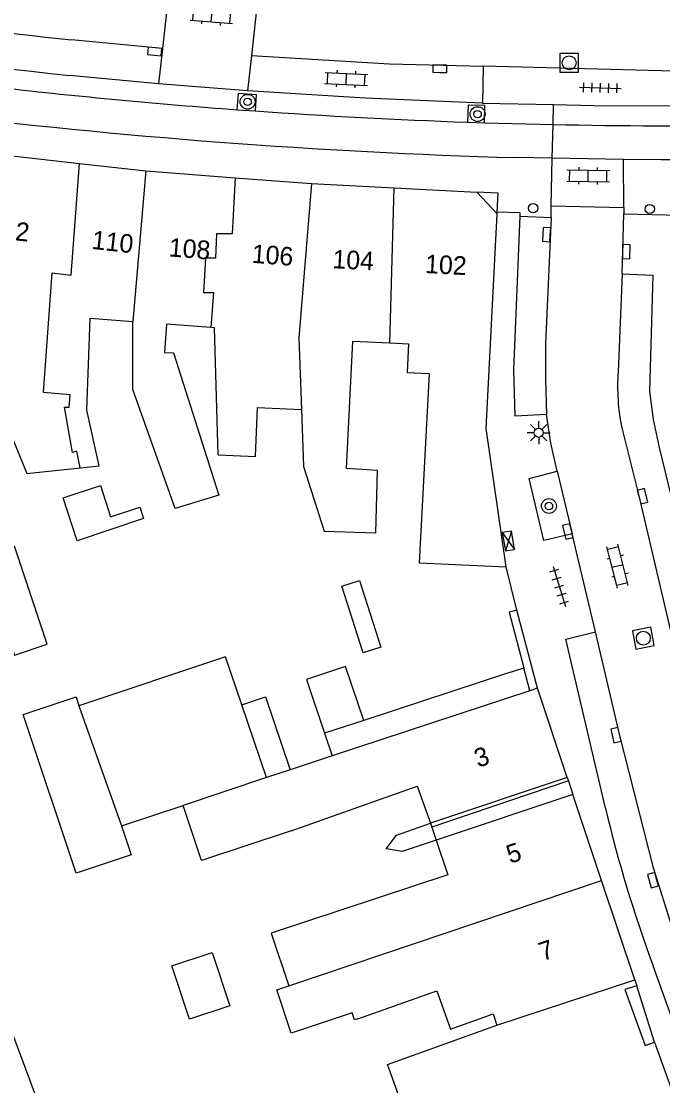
# Model space of a CAD drawing. Extents: x 132998 to 136004, y 396998 to 398512.
# Drawn here: x 134371.4 to 134405.9, y 397582 to 397639.3 of the extents above; entities that cross this region are included whole.
import ezdxf

# ---------------------------------------------------------------- set-up
doc = ezdxf.new("R2010")
doc.units = 0
for name, color, linetype in [('gg-afsc-erfafscheiding', 7, 'Continuous'), ('gg-afsc-muur', 7, 'Continuous'), ('gg-anno-huisnummerreeks BGT', 7, 'Continuous'), ('gg-bbg-gedigitaliseerde bebouwing', 7, 'Continuous'), ('gg-bbg-gedigitaliseerde bebouwing onder overbouw', 7, 'Continuous'), ('gg-bbg-gedigitaliseerde bijgebouw', 7, 'Continuous'), ('gg-bbg-gedigitaliseerde overbouw', 7, 'Continuous'), ('gg-bbg-hoofdgebouw', 7, 'Continuous'), ('gg-bbg-luifel en loopbrug', 7, 'Continuous'), ('gg-bbg-onder overbouw', 7, 'Continuous'), ('gg-bbg-pand overbouw', 7, 'Continuous'), ('gg-bbg-tussenscheiding', 7, 'Continuous'), ('gg-bbg-tussenscheiding niveau 01', 7, 'Continuous'), ('gg-knt-verharding', 7, 'Continuous'), ('gg-knt-verharding nz', 7, 'Continuous'), ('gt-grn-weggrens', 7, 'Continuous'), ('gt-symb-boom', 7, 'Continuous'), ('gt-symb-kast', 7, 'Continuous'), ('gt-symb-klinker verharding', 7, 'Continuous'), ('gt-symb-kolk', 7, 'Continuous'), ('gt-symb-lichtmast', 7, 'Continuous'), ('gt-symb-rioolschacht', 7, 'Continuous'), ('gt-symb-tegel verharding', 7, 'Continuous'), ('gt-symb-verkeersbordpaal', 7, 'Continuous')]:
    doc.layers.add(name, color=color, linetype=linetype)

# ---------------------------------------------------------------- blocks, each defined once
blk = doc.blocks.new('gt0-KOLK')
at = {"layer": 'gt-symb-kolk'}
blk.add_lwpolyline([(0, 0), (0.375, 0), (0.375, 0.4), (-0.375, 0.4), (-0.375, 0), (0, 0)], dxfattribs=at)
blk = doc.blocks.new('gt0-RS')
at = {"layer": 'gt-symb-rioolschacht'}
blk.add_lwpolyline([(-0.5, -0.5), (0.5, -0.5), (0.5, 0.5), (-0.5, 0.5)], close=True, dxfattribs=at)
blk.add_circle((0, 0), 0.375, dxfattribs=at)
blk = doc.blocks.new('gt0-TEG1')
at = {"layer": 'gt-symb-tegel verharding'}
for p, q in [((-1.125, 0), (1.125, 0)), ((-0.9, -0.25), (-0.9, 0.25)), ((-0.45, -0.25), (-0.45, 0.25)), ((0, -0.25), (0, 0.25)), ((0.45, -0.25), (0.45, 0.25)), ((0.9, -0.25), (0.9, 0.25))]:
    blk.add_line(p, q, dxfattribs=at)
blk = doc.blocks.new('gt0-KL1')
at = {"layer": 'gt-symb-klinker verharding'}
for p, q in [((-1.15, 0.3), (1.15, 0.3)), ((-1, -0.3), (-1, 0.3)), ((-0.5, 0.3), (-0.5, 0.45)), ((0, -0.3), (0, 0.3)), ((0.5, 0.3), (0.5, 0.45)), ((1, -0.3), (1, 0.3)), ((-1.15, -0.3), (1.15, -0.3)), ((-0.5, -0.45), (-0.5, -0.3)), ((0.5, -0.45), (0.5, -0.3))]:
    blk.add_line(p, q, dxfattribs=at)
blk = doc.blocks.new('gt0-KAST')
at = {"layer": 'gt-symb-kast'}
for p, q in [((-0.501, -0.249), (0.501, 0.249)), ((-0.501, 0.249), (0.501, -0.249))]:
    blk.add_line(p, q, dxfattribs=at)
blk.add_lwpolyline([(0.501, 0.249), (-0.501, 0.249), (-0.501, -0.249), (0.501, -0.249)], close=True, dxfattribs=at)
blk = doc.blocks.new('gt0-BOOM')
at = {"layer": 'gt-symb-boom'}
for radius in [0.4, 0.2]:
    blk.add_circle((0, 0), radius, dxfattribs=at)
blk = doc.blocks.new('gt0-LMAST')
at = {"layer": 'gt-symb-lichtmast'}
for p, q in [((-0.005, 0.246), (-0.005, 0.621)), ((-0.182, 0.173), (-0.447, 0.438)), ((0.172, 0.173), (0.437, 0.438)), ((-0.255, -0.004), (-0.63, -0.004)), ((-0.182, -0.181), (-0.447, -0.446)), ((-0.005, -0.254), (-0.005, -0.629)), ((0.437, -0.446), (0.172, -0.181)), ((0.245, -0.004), (0.62, -0.004))]:
    blk.add_line(p, q, dxfattribs=at)
blk.add_circle((-0.005, -0.004), 0.25, dxfattribs=at)
blk = doc.blocks.new('gt0-VPAAL')
at = {"layer": 'gt-symb-verkeersbordpaal'}
blk.add_circle((0, 0), 0.25, dxfattribs=at)

msp = doc.modelspace()

# ---------------------------------------------------------------- linework, layer by layer
at = {"layer": 'gg-afsc-erfafscheiding'}
for p, q in [((134398.076, 397607.607), (134397.5, 397609.94)), ((134397.735, 397604.268), (134389.836, 397601.667)), ((134397.735, 397604.268), (134398.454, 397604.491)), ((134387.73, 397600.973), (134388.139, 397599.759))]:
    msp.add_line(p, q, dxfattribs=at)
msp.add_lwpolyline([(134393.73, 397595.216), (134391.905, 397594.607), (134391.036, 397594.753), (134391.594, 397595.483), (134393.421, 397596.13)], dxfattribs=at)
at = {"layer": 'gg-afsc-muur'}
for p, q in [((134399.18, 397603.4), (134398.076, 397607.607)), ((134398.773, 397603.266), (134398.454, 397604.491))]:
    msp.add_line(p, q, dxfattribs=at)
msp.add_lwpolyline([(134398.076, 397607.607), (134397.66, 397607.497), (134398.454, 397604.491)], dxfattribs=at)
at = {"layer": 'gg-bbg-gedigitaliseerde bebouwing'}
for p, q in [((134384.12, 397618.515), (134386.489, 397618.414)), ((134398.773, 397603.266), (134388.139, 397599.759)), ((134399.18, 397603.4), (134398.773, 397603.266)), ((134388.139, 397599.759), (134385.881, 397599.014)), ((134385.881, 397599.014), (134384.6, 397598.591)), ((134389.52, 397585.603), (134393.768, 397587.107))]:
    msp.add_line(p, q, dxfattribs=at)
for points in [[(134367.08, 397632.5), (134366.466, 397627.053), (134368.545, 397620.923), (134369.206, 397620.758), (134369.611, 397620.087), (134371.711, 397614.957), (134374.585, 397615.273)], [(134374.585, 397615.273), (134375.597, 397615.384), (134374.935, 397618.367), (134375.107, 397623.323), (134377.41, 397623.144)], [(134381.61, 397622.819), (134379.225, 397623.003), (134379.108, 397621.487), (134379.595, 397621.453), (134382.037, 397613.799), (134379.684, 397613.072), (134377.42, 397619.487), (134377.41, 397623.144)], [(134381.994, 397615.967), (134381.798, 397622.804), (134381.61, 397622.819)], [(134386.489, 397618.414), (134386.599, 397615.348), (134387.715, 397611.851), (134390.486, 397611.768), (134390.584, 397615.123), (134388.9, 397615.229), (134389.255, 397622.094), (134391.236, 397621.992)], [(134391.236, 397621.992), (134392.253, 397621.939), (134392.173, 397620.405), (134393.349, 397620.344), (134392.821, 397610.155), (134397.5, 397609.94)], [(134381.994, 397615.967), (134384.013, 397615.885), (134384.12, 397618.515)], [(134385.936, 397595.73), (134392.713, 397598.13), (134393.421, 397596.13)], [(134385.936, 397595.73), (134381.115, 397594.121), (134380.122, 397597.096)], [(134393.73, 397595.216), (134394.352, 397593.353), (134384.863, 397590.218), (134385.809, 397587.385)], [(134389.52, 397585.603), (134389.338, 397585.539), (134389.212, 397585.916), (134385.938, 397584.823), (134385.156, 397587.165), (134385.809, 397587.385)], [(134393.768, 397587.107), (134394.497, 397585.049), (134396.793, 397585.862), (134397.004, 397585.266)]]:
    msp.add_lwpolyline(points, dxfattribs=at)
at = {"layer": 'gg-bbg-gedigitaliseerde bebouwing onder overbouw'}
for p, q in [((134400.786, 397598.588), (134393.421, 397596.13)), ((134401.092, 397597.673), (134393.73, 397595.216))]:
    msp.add_line(p, q, dxfattribs=at)
at = {"layer": 'gg-bbg-gedigitaliseerde bijgebouw'}
for p, q in [((134384.6, 397598.591), (134383.277, 397602.512)), ((134389.836, 397601.667), (134387.73, 397600.973)), ((134376.798, 397595.986), (134380.122, 397597.096))]:
    msp.add_line(p, q, dxfattribs=at)
for points in [[(134377.991, 397612.538), (134374.421, 397611.345), (134373.67, 397613.646), (134375.666, 397614.313), (134376.218, 397612.624), (134377.791, 397613.15), (134377.991, 397612.538)], [(134369.275, 397610.466), (134371.04, 397605.185), (134372.807, 397605.776), (134371.041, 397611.056)], [(134383.277, 397602.512), (134382.405, 397605.094), (134374.513, 397602.459)], [(134389.836, 397601.667), (134388.862, 397604.563), (134386.755, 397603.869), (134387.73, 397600.973)], [(134376.798, 397595.986), (134377.316, 397594.434), (134374.359, 397593.446), (134371.509, 397601.983), (134374.355, 397602.933), (134374.513, 397602.459)], [(134380.452, 397585.579), (134379.504, 397588.448), (134381.675, 397589.165), (134382.623, 397586.296), (134380.452, 397585.579)], [(134371.496, 397574.819), (134374.266, 397575.848), (134370.683, 397585.495)]]:
    msp.add_lwpolyline(points, dxfattribs=at)
at = {"layer": 'gg-bbg-gedigitaliseerde overbouw'}
for p, q in [((134393.421, 397596.13), (134393.493, 397595.926)), ((134393.493, 397595.926), (134393.73, 397595.216))]:
    msp.add_line(p, q, dxfattribs=at)
at = {"layer": 'gg-bbg-hoofdgebouw'}
for p, q in [((134367.08, 397632.5), (134374.538, 397631.659)), ((134374.538, 397631.659), (134378.113, 397631.263)), ((134378.113, 397631.263), (134382.92, 397630.889)), ((134382.92, 397630.889), (134387.025, 397630.58)), ((134387.025, 397630.58), (134391.478, 397630.35)), ((134391.478, 397630.35), (134395.92, 397630.12)), ((134400.786, 397598.588), (134399.18, 397603.4)), ((134402.633, 397593.056), (134401.092, 397597.673)), ((134404.418, 397587.709), (134402.633, 397593.056)), ((134404.418, 397587.709), (134404.527, 397587.383)), ((134405.488, 397584.346), (134407.3, 397579.304))]:
    msp.add_line(p, q, dxfattribs=at)
for points in [[(134397.5, 397609.94), (134396.43, 397617.39), (134397.01, 397628.95)], [(134404.527, 397587.383), (134403.877, 397587.179), (134404.971, 397584.16), (134405.488, 397584.346)], [(134396.999, 397572.742), (134395.198, 397577.737), (134393.317, 397577.058), (134391.122, 397583.145), (134397.004, 397585.266)]]:
    msp.add_lwpolyline(points, dxfattribs=at)
at = {"layer": 'gg-bbg-luifel en loopbrug'}
for points in [[(134388.655, 397608.905), (134389.604, 397609.208), (134390.751, 397605.613), (134389.802, 397605.31), (134388.655, 397608.905)], [(134383.277, 397602.512), (134384.557, 397602.935), (134385.881, 397599.014)]]:
    msp.add_lwpolyline(points, dxfattribs=at)
at = {"layer": 'gg-bbg-onder overbouw'}
msp.add_line((134395.92, 397630.12), (134397.01, 397628.95), dxfattribs=at)
at = {"layer": 'gg-bbg-pand overbouw'}
for p, q in [((134397.01, 397628.95), (134397.014, 397629.026)), ((134400.786, 397598.588), (134400.845, 397598.411)), ((134400.845, 397598.411), (134401.092, 397597.673))]:
    msp.add_line(p, q, dxfattribs=at)
msp.add_lwpolyline([(134397.014, 397629.026), (134397.066, 397630.061), (134395.92, 397630.12)], dxfattribs=at)
at = {"layer": 'gg-bbg-tussenscheiding'}
for p, q in [((134378.113, 397631.263), (134377.41, 397623.144)), ((134391.236, 397621.992), (134391.478, 397630.35)), ((134374.513, 397602.459), (134376.798, 397595.986)), ((134384.6, 397598.591), (134380.122, 397597.096)), ((134385.809, 397587.385), (134402.633, 397593.056)), ((134397.004, 397585.266), (134404.418, 397587.709))]:
    msp.add_line(p, q, dxfattribs=at)
for points in [[(134374.585, 397615.273), (134374.4, 397616.157), (134374.161, 397616.097), (134373.739, 397618.544), (134373.978, 397618.544), (134374.037, 397619.201), (134372.602, 397619.317), (134373.071, 397625.766), (134374.088, 397625.649), (134374.538, 397631.659)], [(134382.92, 397630.889), (134382.755, 397627.877), (134381.918, 397627.875), (134381.86, 397626.562), (134381.321, 397626.561), (134381.205, 397624.71), (134381.743, 397624.711), (134381.61, 397622.819)], [(134387.025, 397630.58), (134386.35, 397622.273), (134386.489, 397618.414)]]:
    msp.add_lwpolyline(points, dxfattribs=at)
at = {"layer": 'gg-bbg-tussenscheiding niveau 01'}
msp.add_line((134400.845, 397598.411), (134393.493, 397595.926), dxfattribs=at)
at = {"layer": 'gg-knt-verharding'}
for p, q in [((134379.363, 397641.067), (134379.009, 397637.847)), ((134384.145, 397640.641), (134383.797, 397637.471)), ((134379.009, 397637.847), (134374.104, 397638.308)), ((134379.009, 397637.847), (134378.8, 397635.943)), ((134383.797, 397637.471), (134383.587, 397635.565)), ((134396.265, 397636.898), (134396.235, 397634.912)), ((134408.182, 397636.586), (134396.265, 397636.898)), ((134378.8, 397635.943), (134374.003, 397636.394)), ((134383.587, 397635.565), (134378.8, 397635.943)), ((134396.235, 397634.912), (134400.044, 397634.827)), ((134383.034, 397634.552), (134383.988, 397634.483)), ((134395.422, 397633.882), (134396.338, 397633.851)), ((134396.338, 397633.851), (134400.021, 397633.755)), ((134399.983, 397631.942), (134398.012, 397631.975)), ((134403.816, 397631.878), (134399.983, 397631.942)), ((134399.925, 397628.742), (134399.929, 397629.372)), ((134399.929, 397629.372), (134403.831, 397629.29)), ((134403.741, 397625.713), (134403.833, 397628.949)), ((134403.831, 397629.29), (134403.833, 397628.949)), ((134403.833, 397628.949), (134406.858, 397628.873)), ((134398.25, 397628.815), (134399.925, 397628.742)), ((134400.247, 397615.081), (134401.053, 397611.708)), ((134402.309, 397606.431), (134401.053, 397611.708))]:
    msp.add_line(p, q, dxfattribs=at)
for points in [[(134383.797, 397637.471), (134391.226, 397637.03), (134396.265, 397636.898)], [(134383.034, 397634.552), (134383.095, 397635.439), (134384.042, 397635.371), (134383.988, 397634.483)], [(134396.235, 397634.912), (134389.908, 397635.176), (134383.587, 397635.565)], [(134396.338, 397633.851), (134396.352, 397634.773), (134395.449, 397634.792), (134395.422, 397633.882)], [(134400.044, 397634.827), (134402.21, 397634.778), (134408.187, 397634.754)], [(134463.445, 397632.727), (134411.231, 397631.86), (134405.817, 397631.844), (134403.816, 397631.878)], [(134398.25, 397628.815), (134398.255, 397629.003), (134397.014, 397629.026)], [(134399.672, 397618.136), (134397.992, 397618.043), (134397.917, 397620.526), (134398.25, 397628.815)], [(134403.741, 397625.713), (134405.39, 397625.643), (134405.216, 397619.396), (134405.406, 397617.863), (134405.738, 397616.357), (134408.994, 397602.947), (134407.278, 397602.509)], [(134400.247, 397615.081), (134399.904, 397616.597), (134399.672, 397618.136)], [(134401.053, 397611.708), (134399.522, 397611.359), (134398.732, 397614.703), (134400.247, 397615.081)], [(134402.847, 397596.939), (134400.706, 397606.047), (134402.309, 397606.431)], [(134410.157, 397580.183), (134408.585, 397579.61), (134405.412, 397588.46)]]:
    msp.add_lwpolyline(points, dxfattribs=at)
for centre, radius, start, end in [((134408.332, 397954.841), 320.292, 257.95546, 263.84721), ((134408.351, 397955.057), 318.595, 259.79921, 263.82919), ((134406.648, 397955.421), 321.737, 263.5164, 265.79094), ((134407.586, 397967.928), 336.09, 262.93147, 268.36762), ((134406.672, 397956.976), 323.29, 265.9765, 268.00582), ((134406.591, 397953.122), 319.435, 268.82145, 270.81826), ((134471.828, 397613.179), 70.867, 193.24784, 200.41457)]:
    msp.add_arc(centre, radius, start, end, dxfattribs=at)
at = {"layer": 'gg-knt-verharding nz'}
msp.add_line((134403.741, 397625.713), (134403.527, 397620.437), dxfattribs=at)
for points in [[(134399.925, 397628.742), (134399.609, 397621.959), (134399.615, 397620.045), (134399.672, 397618.136)], [(134403.723, 397617.416), (134404.648, 397613.692), (134407.278, 397602.509)], [(134406.483, 397590.348), (134405.424, 397593.724), (134403.6, 397600.925), (134402.309, 397606.431)]]:
    msp.add_lwpolyline(points, dxfattribs=at)
msp.add_arc((134414.144, 397619.609), 10.649, 175.54012, 191.88408, dxfattribs=at)
at = {"layer": 'gt-grn-weggrens'}
for p, q in [((134400.021, 397633.755), (134400.044, 397634.827)), ((134399.983, 397631.942), (134400.021, 397633.755)), ((134399.929, 397629.372), (134399.983, 397631.942)), ((134403.831, 397629.29), (134403.816, 397631.878)), ((134405.488, 397584.346), (134404.527, 397587.383))]:
    msp.add_line(p, q, dxfattribs=at)

# ---------------------------------------------------------------- block references
at = {"layer": 'gt-symb-boom'}
for p in [(134383.587, 397634.977), (134395.962, 397634.315), (134399.801, 397613.211)]:
    msp.add_blockref('gt0-BOOM', p, dxfattribs=at)
at = {"layer": 'gt-symb-kast', "rotation": -80.54829057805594}
msp.add_blockref('gt0-KAST', (134397.62, 397611.331), dxfattribs=at)
at = {"layer": 'gt-symb-klinker verharding'}
for p, rotation in [((134381.658, 397639.58), -4.4734064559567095), ((134388.896, 397636.203), -2.6363819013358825), ((134401.915, 397630.991), -0.9739344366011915), ((134403.499, 397609.974), 104.24474247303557)]:
    msp.add_blockref('gt0-KL1', p, dxfattribs=dict(at, rotation=rotation))
at = {"layer": 'gt-symb-kolk'}
for p, rotation in [((134378.568, 397637.486), -5.049166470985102), ((134393.928, 397636.562), -1.0312126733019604), ((134399.872, 397627.814), 86.37433564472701), ((134403.767, 397626.912), -91.25097697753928), ((134404.648, 397613.692), -76.04791136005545), ((134401.012, 397611.883), 103.44707938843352), ((134403.6, 397600.925), 103.19846814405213), ((134405.594, 397593.121), 105.75694914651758)]:
    msp.add_blockref('gt0-KOLK', p, dxfattribs=dict(at, rotation=rotation))
at = {"layer": 'gt-symb-lichtmast'}
msp.add_blockref('gt0-LMAST', (134399.254, 397617.164), dxfattribs=at)
at = {"layer": 'gt-symb-rioolschacht'}
msp.add_blockref('gt0-RS', (134400.887, 397637.075), dxfattribs=at)
at = {"layer": 'gt-symb-rioolschacht', "rotation": -79.05564898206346}
msp.add_blockref('gt0-RS', (134404.88, 397606.096), dxfattribs=at)
at = {"layer": 'gt-symb-tegel verharding'}
for p, rotation in [((134402.567, 397635.73), -1.4893547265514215), ((134400.353, 397608.876), -72.90569440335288)]:
    msp.add_blockref('gt0-TEG1', p, dxfattribs=dict(at, rotation=rotation))
at = {"layer": 'gt-symb-verkeersbordpaal'}
for p in [(134398.949, 397629.245), (134405.228, 397629.204)]:
    msp.add_blockref('gt0-VPAAL', p, dxfattribs=at)

# ---------------------------------------------------------------- texts
at = {"layer": 'gg-anno-huisnummerreeks BGT'}
for s, rotation, p in [('112', 353.6, (134369.571, 397627.69)), ('110', 353.7, (134375.165, 397627.062)), ('108', 355.5, (134379.318, 397626.657)), ('106', 355.7, (134383.784, 397626.31)), ('104', 357, (134388.132, 397626.018)), ('102', 357, (134393.119, 397625.76)), ('3', 18.5, (134395.984, 397599.115)), ('5', 18.5, (134397.711, 397593.942)), ('7', 18.5, (134399.46, 397588.702))]:
    msp.add_text(s, height=1, rotation=rotation, dxfattribs=at).set_placement(p)

doc.saveas('drawing.dxf')
